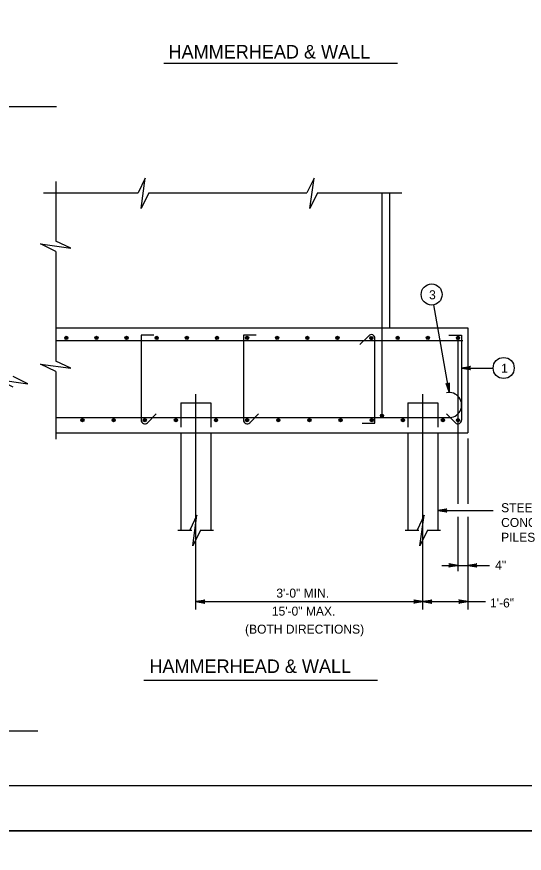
# Model space of a CAD drawing. Extents: x 646165 to 651486, y 296916 to 299292.
# Drawn here: x 650992.2 to 651161.3, y 298690.8 to 298969.3 of the extents above; entities that cross this region are included whole.
import ezdxf

# ---------------------------------------------------------------- set-up
doc = ezdxf.new("R2010")
doc.units = 0
for name, color, linetype in [('2', 7, 'Continuous'), ('50', 7, 'Continuous'), ('51', 7, 'Continuous'), ('52', 7, 'Continuous'), ('53', 7, 'Continuous'), ('54', 7, 'Continuous'), ('61', 7, 'Continuous'), ('PLT-BNDY', 7, 'Continuous')]:
    doc.layers.add(name, color=color, linetype=linetype)

msp = doc.modelspace()

# ---------------------------------------------------------------- linework, layer by layer
at = {"layer": '2'}
msp.add_line((651456.59, 298713.25), (650670.59, 298713.25), dxfattribs=at)
at = {"layer": '50'}
for p, q in [((651139.2, 298862.36), (651139.2, 298807.09)), ((651051.92, 298771.9), (651051.92, 298843.68)), ((651127.54, 298771.9), (651127.54, 298843.68)), ((651139.2, 298802.75), (651139.2, 298784.66))]:
    msp.add_line(p, q, dxfattribs=at)
at = {"layer": '51'}
for p, q in [((651116.4, 298910.62), (651116.4, 298865.75)), ((651005.29, 298865.75), (651142.54, 298865.75)), ((651142.54, 298865.75), (651142.54, 298830.75)), ((651005.29, 298830.75), (651142.54, 298830.75))]:
    msp.add_line(p, q, dxfattribs=at)
at = {"layer": '52'}
for p, q in [((651005.29, 298914.41), (651005.29, 298894.62)), ((651001.12, 298910.62), (651032.68, 298910.62)), ((651036.2, 298910.62), (651088.9, 298910.62)), ((651092.42, 298910.62), (651120.49, 298910.62)), ((651005.29, 298891.11), (651005.29, 298854.65)), ((651140.42, 298852.34), (651150.94, 298852.34)), ((651005.29, 298851.13), (651005.29, 298828.67)), ((651142.54, 298828.92), (651142.54, 298807.09)), ((651132.54, 298804.9), (651150.94, 298804.9)), ((651142.54, 298802.75), (651142.54, 298771.9)), ((651045.94, 298798.35), (651050.5, 298798.35)), ((651053.41, 298798.35), (651057.75, 298798.35)), ((651121.61, 298798.35), (651126.17, 298798.35)), ((651129.09, 298798.35), (651133.43, 298798.35)), ((651133.81, 298786.6), (651149.71, 298786.6)), ((651051.92, 298774.54), (651127.54, 298774.54)), ((651127.54, 298774.54), (651148.43, 298774.54))]:
    msp.add_line(p, q, dxfattribs=at)
for points in [[(651036.2, 298910.62), (651033.66, 298905.43), (651035.04, 298915.58), (651032.68, 298910.62)], [(651092.42, 298910.62), (651089.89, 298905.43), (651091.27, 298915.58), (651088.9, 298910.62)], [(651005.29, 298891.11), (651000.1, 298893.64), (651010.25, 298892.26), (651005.29, 298894.62)], [(651005.29, 298851.13), (651000.1, 298853.67), (651010.25, 298852.29), (651005.29, 298854.65)], [(651140.42, 298852.34), (651143.41, 298852.9), (651143.29, 298852.82), (651143.18, 298852.74), (651143.12, 298852.64), (651143.06, 298852.54), (651143.04, 298852.44), (651143.02, 298852.34), (651143.04, 298852.24), (651143.06, 298852.14), (651143.12, 298852.04), (651143.18, 298851.94), (651143.29, 298851.86), (651143.41, 298851.78), (651140.42, 298852.34), (651143.29, 298851.86), (651143.18, 298851.94), (651140.42, 298852.34), (651143.12, 298852.04), (651143.06, 298852.14), (651140.42, 298852.34), (651143.04, 298852.24), (651143.02, 298852.34), (651140.42, 298852.34), (651143.04, 298852.44), (651143.06, 298852.54), (651140.42, 298852.34), (651143.12, 298852.64), (651143.18, 298852.74), (651140.42, 298852.34), (651143.29, 298852.82)], [(650990.99, 298845.94), (650985.8, 298848.48), (650995.95, 298847.1), (650990.99, 298849.46)], [(651132.54, 298804.9), (651135.52, 298805.46), (651135.4, 298805.38), (651135.29, 298805.3), (651135.23, 298805.2), (651135.17, 298805.1), (651135.15, 298805), (651135.14, 298804.9), (651135.15, 298804.8), (651135.17, 298804.7), (651135.23, 298804.6), (651135.29, 298804.5), (651135.4, 298804.42), (651135.52, 298804.34), (651132.54, 298804.9), (651135.4, 298804.42), (651135.29, 298804.5), (651132.54, 298804.9), (651135.23, 298804.6), (651135.17, 298804.7), (651132.54, 298804.9), (651135.15, 298804.8), (651135.14, 298804.9), (651132.54, 298804.9), (651135.15, 298805), (651135.17, 298805.1), (651132.54, 298804.9), (651135.23, 298805.2), (651135.29, 298805.3), (651132.54, 298804.9), (651135.4, 298805.38)], [(651053.41, 298798.35), (651050.88, 298793.16), (651052.26, 298803.31), (651049.9, 298798.35)], [(651129.09, 298798.35), (651126.55, 298793.16), (651127.93, 298803.31), (651125.57, 298798.35)], [(651139.2, 298786.6), (651136.22, 298786.05), (651136.33, 298786.12), (651136.45, 298786.2), (651136.51, 298786.3), (651136.57, 298786.4), (651136.58, 298786.5), (651136.6, 298786.6), (651136.58, 298786.7), (651136.57, 298786.8), (651136.51, 298786.9), (651136.45, 298787), (651136.33, 298787.08), (651136.22, 298787.16), (651139.2, 298786.6), (651136.33, 298787.08), (651136.45, 298787), (651139.2, 298786.6), (651136.51, 298786.9), (651136.57, 298786.8), (651139.2, 298786.6), (651136.58, 298786.7), (651136.6, 298786.6), (651139.2, 298786.6), (651136.58, 298786.5), (651136.57, 298786.4), (651139.2, 298786.6), (651136.51, 298786.3), (651136.45, 298786.2), (651139.2, 298786.6), (651136.33, 298786.12)], [(651142.54, 298786.6), (651145.52, 298787.16), (651145.4, 298787.08), (651145.29, 298787), (651145.23, 298786.9), (651145.17, 298786.8), (651145.15, 298786.7), (651145.14, 298786.6), (651145.15, 298786.5), (651145.17, 298786.4), (651145.23, 298786.3), (651145.29, 298786.2), (651145.4, 298786.12), (651145.52, 298786.05), (651142.54, 298786.6), (651145.4, 298786.12), (651145.29, 298786.2), (651142.54, 298786.6), (651145.23, 298786.3), (651145.17, 298786.4), (651142.54, 298786.6), (651145.15, 298786.5), (651145.14, 298786.6), (651142.54, 298786.6), (651145.15, 298786.7), (651145.17, 298786.8), (651142.54, 298786.6), (651145.23, 298786.9), (651145.29, 298787), (651142.54, 298786.6), (651145.4, 298787.08)], [(651051.92, 298774.54), (651054.9, 298775.1), (651054.79, 298775.02), (651054.67, 298774.94), (651054.61, 298774.84), (651054.55, 298774.74), (651054.54, 298774.64), (651054.52, 298774.54), (651054.54, 298774.44), (651054.55, 298774.34), (651054.61, 298774.24), (651054.67, 298774.14), (651054.79, 298774.06), (651054.9, 298773.98), (651051.92, 298774.54), (651054.79, 298774.06), (651054.67, 298774.14), (651051.92, 298774.54), (651054.61, 298774.24), (651054.55, 298774.34), (651051.92, 298774.54), (651054.54, 298774.44), (651054.52, 298774.54), (651051.92, 298774.54), (651054.54, 298774.64), (651054.55, 298774.74), (651051.92, 298774.54), (651054.61, 298774.84), (651054.67, 298774.94), (651051.92, 298774.54), (651054.79, 298775.02)], [(651127.54, 298774.54), (651124.55, 298773.98), (651124.67, 298774.06), (651124.78, 298774.14), (651124.84, 298774.24), (651124.9, 298774.34), (651124.92, 298774.44), (651124.94, 298774.54), (651124.92, 298774.64), (651124.9, 298774.74), (651124.84, 298774.84), (651124.78, 298774.94), (651124.67, 298775.02), (651124.55, 298775.1), (651127.54, 298774.54), (651124.67, 298775.02), (651124.78, 298774.94), (651127.54, 298774.54), (651124.84, 298774.84), (651124.9, 298774.74), (651127.54, 298774.54), (651124.92, 298774.64), (651124.94, 298774.54), (651127.54, 298774.54), (651124.92, 298774.44), (651124.9, 298774.34), (651127.54, 298774.54), (651124.84, 298774.24), (651124.78, 298774.14), (651127.54, 298774.54), (651124.67, 298774.06)], [(651127.54, 298774.54), (651130.52, 298775.1), (651130.4, 298775.02), (651130.29, 298774.94), (651130.23, 298774.84), (651130.17, 298774.74), (651130.15, 298774.64), (651130.14, 298774.54), (651130.15, 298774.44), (651130.17, 298774.34), (651130.23, 298774.24), (651130.29, 298774.14), (651130.4, 298774.06), (651130.52, 298773.98), (651127.54, 298774.54), (651130.4, 298774.06), (651130.29, 298774.14), (651127.54, 298774.54), (651130.23, 298774.24), (651130.17, 298774.34), (651127.54, 298774.54), (651130.15, 298774.44), (651130.14, 298774.54), (651127.54, 298774.54), (651130.15, 298774.64), (651130.17, 298774.74), (651127.54, 298774.54), (651130.23, 298774.84), (651130.29, 298774.94), (651127.54, 298774.54), (651130.4, 298775.02)], [(651142.54, 298774.54), (651139.55, 298773.98), (651139.67, 298774.06), (651139.78, 298774.14), (651139.84, 298774.24), (651139.9, 298774.34), (651139.92, 298774.44), (651139.94, 298774.54), (651139.92, 298774.64), (651139.9, 298774.74), (651139.84, 298774.84), (651139.78, 298774.94), (651139.67, 298775.02), (651139.55, 298775.1), (651142.54, 298774.54), (651139.67, 298775.02), (651139.78, 298774.94), (651142.54, 298774.54), (651139.84, 298774.84), (651139.9, 298774.74), (651142.54, 298774.54), (651139.92, 298774.64), (651139.94, 298774.54), (651142.54, 298774.54), (651139.92, 298774.44), (651139.9, 298774.34), (651142.54, 298774.54), (651139.84, 298774.24), (651139.78, 298774.14), (651142.54, 298774.54), (651139.67, 298774.06)]]:
    msp.add_lwpolyline(points, dxfattribs=at)
for centre in [(651130.44, 298876.82), (651154.44, 298852.34)]:
    msp.add_circle(centre, 3.5, dxfattribs=at)
at = {"layer": '53'}
for p, q in [((651041.2, 298953.86), (651119.04, 298953.86)), ((650876.61, 298939.46), (651005.52, 298939.46)), ((651034.59, 298748.4), (651112.42, 298748.4)), ((650880.56, 298731.56), (650999.28, 298731.56))]:
    msp.add_line(p, q, dxfattribs=at)
at = {"layer": '54'}
for p, q in [((651113.9, 298910.62), (651113.9, 298836.47)), ((651136.26, 298844.45), (651131.22, 298873.41)), ((651037.89, 298863.25), (651033.65, 298863.25)), ((651033.65, 298863.25), (651033.65, 298834.97)), ((651071.98, 298863.25), (651067.75, 298863.25)), ((651067.75, 298863.25), (651067.75, 298834.97)), ((651109.47, 298863.1), (651106.52, 298860.15)), ((651136.19, 298863.25), (651140.42, 298863.25)), ((651140.42, 298863.25), (651140.42, 298834.97)), ((651005.29, 298861.47), (651140.87, 298861.47)), ((651111.55, 298833.96), (651111.55, 298862.23)), ((651005.29, 298835.86), (651135.96, 298835.86)), ((651035.74, 298834.11), (651038.68, 298837.05)), ((651069.83, 298834.11), (651072.78, 298837.05)), ((651138.34, 298834.11), (651135.39, 298837.05)), ((651107.32, 298833.96), (651111.55, 298833.96))]:
    msp.add_line(p, q, dxfattribs=at)
msp.add_lwpolyline([(651136.13, 298847.19), (651135.96, 298847.06), (651136.26, 298844.45), (651136.13, 298847.19), (651136.23, 298847.35), (651136.26, 298844.45), (651135.69, 298847.01), (651135.48, 298847.07), (651136.26, 298844.45), (651135.33, 298847.19), (651135.48, 298847.07)], dxfattribs=at)
for centre, radius in [((651008.74, 298862.36), 0.533), ((651008.74, 298862.36), 0.4), ((651008.74, 298862.36), 0.267), ((651008.74, 298862.36), 0.133), ((651018.78, 298862.36), 0.533), ((651018.78, 298862.36), 0.4), ((651018.78, 298862.36), 0.267), ((651018.78, 298862.36), 0.133), ((651028.81, 298862.36), 0.533), ((651028.81, 298862.36), 0.4), ((651028.81, 298862.36), 0.267), ((651028.81, 298862.36), 0.133), ((651038.85, 298862.36), 0.533), ((651038.85, 298862.36), 0.4), ((651038.85, 298862.36), 0.267), ((651038.85, 298862.36), 0.133), ((651048.89, 298862.36), 0.533), ((651048.89, 298862.36), 0.4), ((651048.89, 298862.36), 0.267), ((651048.89, 298862.36), 0.133), ((651058.92, 298862.36), 0.533), ((651058.92, 298862.36), 0.4), ((651058.92, 298862.36), 0.267), ((651058.92, 298862.36), 0.133), ((651068.96, 298862.36), 0.533), ((651068.96, 298862.36), 0.4), ((651068.96, 298862.36), 0.267), ((651068.96, 298862.36), 0.133), ((651078.99, 298862.36), 0.533), ((651078.99, 298862.36), 0.4), ((651078.99, 298862.36), 0.267), ((651078.99, 298862.36), 0.133), ((651089.03, 298862.36), 0.533), ((651089.03, 298862.36), 0.4), ((651089.03, 298862.36), 0.267), ((651089.03, 298862.36), 0.133), ((651099.06, 298862.36), 0.533), ((651099.06, 298862.36), 0.4), ((651099.06, 298862.36), 0.267), ((651099.06, 298862.36), 0.133), ((651110.33, 298862.3), 0.533), ((651110.33, 298862.3), 0.4), ((651110.33, 298862.3), 0.267), ((651110.33, 298862.3), 0.133), ((651119.13, 298862.36), 0.533), ((651119.13, 298862.36), 0.4), ((651119.13, 298862.36), 0.267), ((651119.13, 298862.36), 0.133), ((651129.17, 298862.36), 0.533), ((651129.17, 298862.36), 0.4), ((651129.17, 298862.36), 0.267), ((651129.17, 298862.36), 0.133), ((651139.2, 298862.36), 0.533), ((651139.2, 298862.36), 0.4), ((651139.2, 298862.36), 0.267), ((651139.2, 298862.36), 0.133), ((651014.11, 298834.97), 0.533), ((651014.11, 298834.97), 0.4), ((651014.11, 298834.97), 0.267), ((651014.11, 298834.97), 0.133), ((651024.49, 298834.97), 0.533), ((651024.49, 298834.97), 0.4), ((651024.49, 298834.97), 0.267), ((651024.49, 298834.97), 0.133), ((651034.87, 298834.97), 0.533), ((651034.87, 298834.97), 0.4), ((651034.87, 298834.97), 0.267), ((651034.87, 298834.97), 0.133), ((651045.25, 298834.97), 0.533), ((651045.25, 298834.97), 0.4), ((651045.25, 298834.97), 0.267), ((651045.25, 298834.97), 0.133), ((651058.59, 298834.97), 0.533), ((651058.59, 298834.97), 0.4), ((651058.59, 298834.97), 0.267), ((651058.59, 298834.97), 0.133), ((651068.97, 298834.97), 0.533), ((651068.97, 298834.97), 0.4), ((651068.97, 298834.97), 0.267), ((651068.97, 298834.97), 0.133), ((651079.35, 298834.97), 0.533), ((651079.35, 298834.97), 0.4), ((651079.35, 298834.97), 0.267), ((651079.35, 298834.97), 0.133), ((651089.73, 298834.97), 0.533), ((651089.73, 298834.97), 0.4), ((651089.73, 298834.97), 0.267), ((651089.73, 298834.97), 0.133), ((651100.11, 298834.97), 0.533), ((651100.11, 298834.97), 0.4), ((651100.11, 298834.97), 0.267), ((651100.11, 298834.97), 0.133), ((651110.49, 298834.97), 0.533), ((651110.49, 298834.97), 0.4), ((651110.49, 298834.97), 0.267), ((651110.49, 298834.97), 0.133), ((651113.9, 298836.47), 0.533), ((651113.9, 298836.47), 0.4), ((651113.9, 298836.47), 0.267), ((651113.9, 298836.47), 0.133), ((651120.87, 298834.97), 0.533), ((651120.87, 298834.97), 0.4), ((651120.87, 298834.97), 0.267), ((651120.87, 298834.97), 0.133), ((651134.2, 298834.97), 0.533), ((651134.2, 298834.97), 0.4), ((651134.2, 298834.97), 0.267), ((651134.2, 298834.97), 0.133), ((651139.2, 298834.97), 0.533), ((651139.2, 298834.97), 0.4), ((651139.2, 298834.97), 0.267), ((651139.2, 298834.97), 0.133)]:
    msp.add_circle(centre, radius, dxfattribs=at)
for centre, radius, start, end in [((651110.33, 298862.23), 1.22, 0, 135), ((651136.3, 298840.01), 4.15, 265.3504, 102.997), ((651034.87, 298834.97), 1.22, 180, 315), ((651068.97, 298834.97), 1.22, 180, 315), ((651139.2, 298834.97), 1.22, 225, 0)]:
    msp.add_arc(centre, radius, start, end, dxfattribs=at)
at = {"layer": '61'}
for p, q in [((651046.92, 298840.75), (651056.92, 298840.75)), ((651046.92, 298840.75), (651046.92, 298832.66)), ((651056.92, 298840.75), (651056.92, 298832.66)), ((651122.54, 298840.75), (651132.54, 298840.75)), ((651122.54, 298840.75), (651122.54, 298832.66)), ((651132.54, 298840.75), (651132.54, 298832.66)), ((651046.92, 298830.75), (651046.92, 298798.35)), ((651056.92, 298830.75), (651056.92, 298798.35)), ((651122.54, 298830.75), (651122.54, 298798.35)), ((651132.54, 298830.75), (651132.54, 298798.35))]:
    msp.add_line(p, q, dxfattribs=at)
at = {"layer": 'PLT-BNDY'}
for points in [[(650630.59, 299292.25), (651471.59, 299292.25), (651471.59, 298698.25), (650630.59, 298698.25)], [(650630.59, 298698.25), (651471.59, 298698.25), (651471.59, 298104.25), (650630.59, 298104.25)]]:
    msp.add_lwpolyline(points, close=True, dxfattribs=at)

# ---------------------------------------------------------------- texts
at = {"layer": '53'}
for s, height, p in [('HAMMERHEAD & WALL', 4.5, (651042.78, 298955.4)), ('3', 3, (651129.59, 298875.22)), ('1', 3, (651153.59, 298850.74)), ('STEEL OR', 3, (651153.59, 298804.32)), ('CONCRETE', 3, (651153.59, 298799.4)), ('PILES', 3, (651153.59, 298794.48)), ('4"', 3, (651151.62, 298785.21)), ('3\'-0" MIN.', 3, (651078.71, 298775.88)), ('1\'-6"', 3, (651149.9, 298772.61)), ('15\'-0" MAX.', 3, (651077.21, 298769.88)), ('(BOTH DIRECTIONS)', 3, (651068.28, 298763.88)), ('HAMMERHEAD & WALL', 4.5, (651036.4, 298750.79))]:
    msp.add_text(s, height=height, dxfattribs=at).set_placement(p)

doc.saveas('drawing.dxf')
